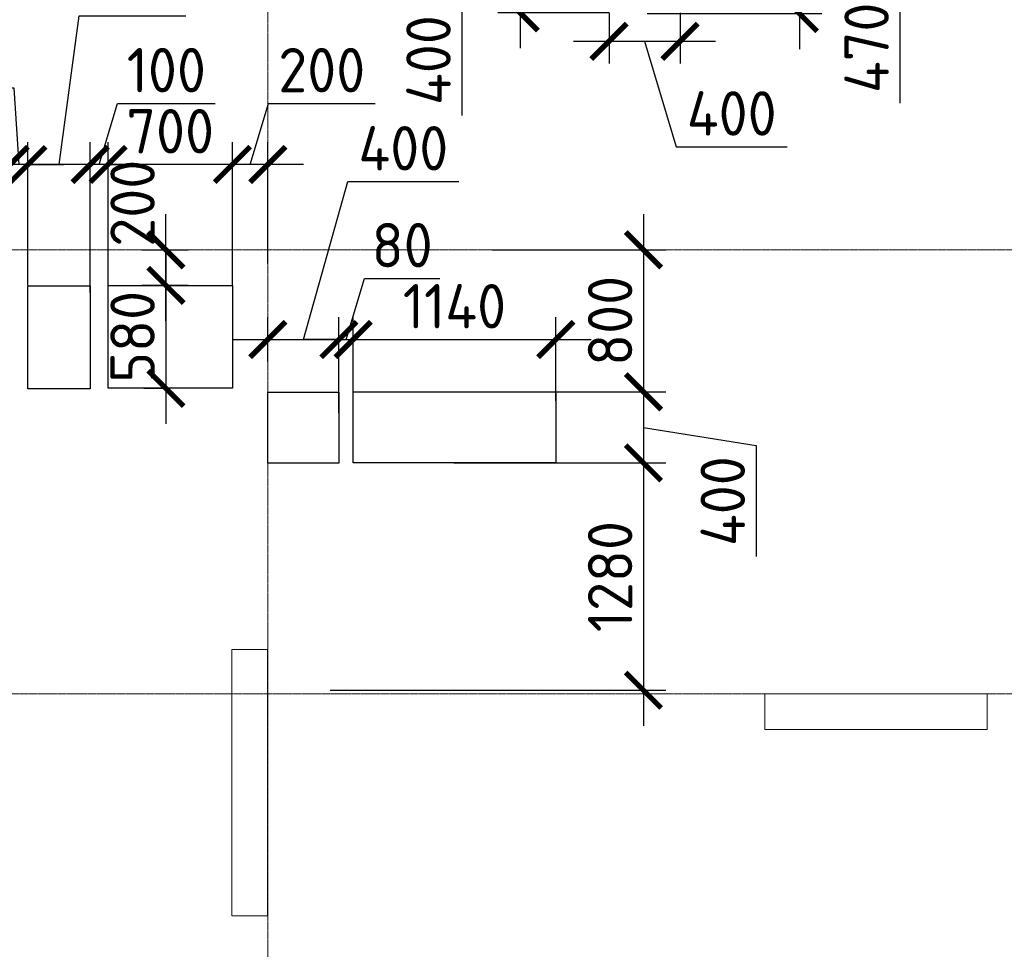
# Model space of a CAD drawing. Header units: millimetres. Extents: x -42044588 to 856694, y -806701 to 941911.
# Tile 906 of 1056: x -155493 to -149951, y -88067 to -82833. Entities that reach past the tile are written whole.
import ezdxf

# ---------------------------------------------------------------- set-up
doc = ezdxf.new("R2010")
doc.units = ezdxf.units.MM
for name, pattern in [('______5', [1100, 800, -100, 100, -100]), ('DASHED', [7, 5, -2, 0]), ('осевая', [50.8, 31.75, -6.35, 6.35, -6.35])]:
    doc.linetypes.add(name, pattern=pattern)
doc.layers.add('Колонна_ бетон', color=7, linetype='Continuous', lineweight=50, true_color=0xb4b496)
for name, color, linetype, lineweight in [('Оси', 40, '______5', 18), ('Перекрытие ж_бетон', 1, 'Continuous', 30), ('РАЗМЕРЫ', 1, 'Continuous', 9)]:
    doc.layers.add(name, color=color, linetype=linetype, lineweight=lineweight)
doc.styles.add('GOST-2.304_Type-B', font='GOST_Common.ttf')
doc.dimstyles.new('СПДС', dxfattribs={"dimscale": 100, "dimtxt": 2.5, "dimasz": 2, "dimexe": 1.25, "dimexo": 0, "dimtad": 1, "dimdec": 0, "dimrnd": 5, "dimtxsty": 'GOST-2.304_Type-B', "dimblk": 'ARCHTICK', "dimcen": 2.5, "dimdle": 2, "dimclrd": 1, "dimclre": 1, "dimclrt": 1, "dimadec": 0, "dimazin": 2, "dimtfac": 0.75, "dimtdec": 0, "dimtmove": 1, "dimatfit": 3, "dimfxl": 0, "dimtolj": 1, "dimarcsym": 0})

# ---------------------------------------------------------------- blocks, each defined once
blk = doc.blocks.new('оси2')
at = {"layer": 'Оси', "color": 16, "linetype": 'осевая', "lineweight": 0, "ltscale": 0.25, "transparency": 33554687}
for p, q in [((1024245.5, 3375.3), (1024245.5, -19317.6)), ((979200, -7292.9), (1032582.1, -7292.9)), ((979200, -9792.9), (1032582.1, -9792.9))]:
    blk.add_line(p, q, dxfattribs=at)
blk = doc.blocks.new('подложка стн 1-го этажа')
at = {"layer": 'Колонна_ бетон', "color": 252, "linetype": 'DASHED', "lineweight": 0, "ltscale": 0.5, "true_color": 0x939598, "transparency": 33554687}
for p, q in [((48643.8, 14861.8, -200), (48443.8, 14861.8, -200)), ((48443.8, 14861.8, -200), (48443.8, 14861.8, -200)), ((48443.8, 13361.8, -200), (48443.8, 14861.8, -200)), ((48643.8, 14861.8, -200), (48643.8, 14861.8, -200)), ((48643.8, 14861.8, -200), (48643.8, 13361.8, -200)), ((51443.8, 14411.8, -200), (51443.8, 14611.8, -200)), ((51443.8, 14611.8, -200), (51443.8, 14611.8, -200)), ((51443.8, 14611.8, -200), (52693.8, 14611.8, -200)), ((52693.8, 14611.8, -200), (52693.8, 14411.8, -200)), ((52693.8, 14611.8, -200), (52693.8, 14611.8, -200)), ((51443.8, 14411.8, -200), (51443.8, 14411.8, -200)), ((52693.8, 14411.8, -200), (51443.8, 14411.8, -200)), ((52693.8, 14411.8, -200), (52693.8, 14411.8, -200)), ((48443.8, 13361.8, -200), (48643.8, 13361.8, -200)), ((48443.8, 13361.8, -200), (48443.8, 13361.8, -200)), ((48643.8, 13361.8, -200), (48643.8, 13361.8, -200))]:
    blk.add_line(p, q, dxfattribs=at)
blk = doc.blocks.new('_ArchTick')
at = {"color": 0, "linetype": 'ByBlock', "const_width": 0.15}
blk.add_lwpolyline([(-0.5, -0.5), (0.5, 0.5)], dxfattribs=at)
blk = doc.blocks.new('*D2724')
at = {"layer": 'DEFPOINTS', "color": 0, "transparency": 16777216}
for p in [(-153695.8, -84633.6), (-154095.9, -84756.5), (-153695.8, -85047.3)]:
    blk.add_point(p, dxfattribs=at)
at = {"layer": 'РАЗМЕРЫ', "color": 1, "lineweight": -2, "transparency": 16777216}
for p, q in [((-153895.8, -84633.6), (-153646, -83744.2)), ((-153646, -83744.2), (-153021, -83744.2)), ((-154095.9, -84756.5), (-154095.9, -84508.6)), ((-153695.8, -85047.3), (-153695.8, -84508.6)), ((-154295.9, -84633.6), (-153495.8, -84633.6))]:
    blk.add_line(p, q, dxfattribs=at)
at = {"layer": 'РАЗМЕРЫ', "color": 1, "lineweight": -2, "transparency": 16777216, "xscale": 200, "yscale": 200, "zscale": 200, "rotation": 180}
blk.add_blockref('_ArchTick', (-154095.9, -84633.6), dxfattribs=at)
at = {"layer": 'РАЗМЕРЫ', "color": 1, "lineweight": -2, "transparency": 16777216, "xscale": 200, "yscale": 200, "zscale": 200}
blk.add_blockref('_ArchTick', (-153695.8, -84633.6), dxfattribs=at)
at = {"layer": 'РАЗМЕРЫ', "color": 1, "lineweight": 0, "transparency": 16777216, "insert": (-153333.5, -83556.7), "char_height": 250, "attachment_point": 5, "style": 'GOST-2.304_Type-B'}
blk.add_mtext('\\A1;400', dxfattribs=at)
blk = doc.blocks.new('*D2725')
at = {"layer": 'DEFPOINTS', "color": 0, "transparency": 16777216}
for p in [(-151875.7, -82328.5), (-151961.6, -82798.5), (-151103.8, -82798.5)]:
    blk.add_point(p, dxfattribs=at)
at = {"layer": 'РАЗМЕРЫ', "color": 1, "lineweight": -2, "transparency": 16777216}
for p, q in [((-151103.8, -82128.5), (-151103.8, -82998.5)), ((-151875.7, -82328.5), (-150978.8, -82328.5)), ((-151103.8, -82563.5), (-150538.6, -82678.6)), ((-150538.6, -82678.6), (-150538.6, -83303.6)), ((-151961.6, -82798.5), (-150978.8, -82798.5))]:
    blk.add_line(p, q, dxfattribs=at)
at = {"layer": 'РАЗМЕРЫ', "color": 1, "lineweight": -2, "transparency": 16777216, "xscale": 200, "yscale": 200, "zscale": 200}
for p, rotation in [((-151103.8, -82328.5), 90), ((-151103.8, -82798.5), 270)]:
    blk.add_blockref('_ArchTick', p, dxfattribs=dict(at, rotation=rotation))
at = {"layer": 'РАЗМЕРЫ', "color": 1, "lineweight": 0, "transparency": 16777216, "insert": (-150726.1, -82991.1), "char_height": 250, "attachment_point": 5, "rotation": 90, "style": 'GOST-2.304_Type-B'}
blk.add_mtext('\\A1;470', dxfattribs=at)
blk = doc.blocks.new('*D2815')
at = {"layer": 'DEFPOINTS', "color": 0, "transparency": 16777216}
for p in [(-153615.6, -84633.6), (-153615.6, -84928.5), (-153695.8, -85047.3)]:
    blk.add_point(p, dxfattribs=at)
at = {"layer": 'РАЗМЕРЫ', "color": 1, "lineweight": -2, "transparency": 16777216}
for p, q in [((-153655.7, -84633.6), (-153552.5, -84289.9)), ((-153552.5, -84289.9), (-153127.5, -84289.9)), ((-153695.8, -85047.3), (-153695.8, -84508.6)), ((-153615.6, -84928.5), (-153615.6, -84508.6)), ((-153695.8, -84633.6), (-153895.8, -84633.6)), ((-153695.8, -84633.6), (-153615.6, -84633.6)), ((-153695.8, -84633.6), (-153615.6, -84633.6)), ((-153615.6, -84633.6), (-153415.6, -84633.6))]:
    blk.add_line(p, q, dxfattribs=at)
at = {"layer": 'РАЗМЕРЫ', "color": 1, "lineweight": -2, "transparency": 16777216, "xscale": 200, "yscale": 200, "zscale": 200}
blk.add_blockref('_ArchTick', (-153695.8, -84633.6), dxfattribs=at)
at = {"layer": 'РАЗМЕРЫ', "color": 1, "lineweight": -2, "transparency": 16777216, "xscale": 200, "yscale": 200, "zscale": 200, "rotation": 180}
blk.add_blockref('_ArchTick', (-153615.6, -84633.6), dxfattribs=at)
at = {"layer": 'РАЗМЕРЫ', "color": 1, "lineweight": 0, "transparency": 16777216, "insert": (-153340, -84102.4), "char_height": 250, "attachment_point": 5, "style": 'GOST-2.304_Type-B'}
blk.add_mtext('\\A1;80', dxfattribs=at)
blk = doc.blocks.new('*D2816')
at = {"layer": 'DEFPOINTS', "color": 0, "transparency": 16777216}
for p in [(-152475.6, -84633.6), (-153615.6, -84928.5), (-152475.6, -84978.9)]:
    blk.add_point(p, dxfattribs=at)
at = {"layer": 'РАЗМЕРЫ', "color": 1, "lineweight": -2, "transparency": 16777216}
for p, q in [((-153615.6, -84928.5), (-153615.6, -84508.6)), ((-152475.6, -84978.9), (-152475.6, -84508.6)), ((-153815.6, -84633.6), (-152275.6, -84633.6))]:
    blk.add_line(p, q, dxfattribs=at)
at = {"layer": 'РАЗМЕРЫ', "color": 1, "lineweight": -2, "transparency": 16777216, "xscale": 200, "yscale": 200, "zscale": 200, "rotation": 180}
blk.add_blockref('_ArchTick', (-153615.6, -84633.6), dxfattribs=at)
at = {"layer": 'РАЗМЕРЫ', "color": 1, "lineweight": -2, "transparency": 16777216, "xscale": 200, "yscale": 200, "zscale": 200}
blk.add_blockref('_ArchTick', (-152475.6, -84633.6), dxfattribs=at)
at = {"layer": 'РАЗМЕРЫ', "color": 1, "lineweight": 0, "transparency": 16777216, "insert": (-153045.6, -84446.1), "char_height": 250, "attachment_point": 5, "style": 'GOST-2.304_Type-B'}
blk.add_mtext('\\A1;1140', dxfattribs=at)
blk = doc.blocks.new('*D2817')
at = {"layer": 'DEFPOINTS', "color": 0, "transparency": 16777216}
for p in [(-152833, -84128.5), (-153049, -84928.5), (-151981.9, -84928.5)]:
    blk.add_point(p, dxfattribs=at)
at = {"layer": 'РАЗМЕРЫ', "color": 1, "lineweight": -2, "transparency": 16777216}
for p, q in [((-151981.9, -83928.5), (-151981.9, -85128.5)), ((-152833, -84128.5), (-151856.9, -84128.5)), ((-153049, -84928.5), (-151856.9, -84928.5))]:
    blk.add_line(p, q, dxfattribs=at)
at = {"layer": 'РАЗМЕРЫ', "color": 1, "lineweight": -2, "transparency": 16777216, "xscale": 200, "yscale": 200, "zscale": 200}
for p, rotation in [((-151981.9, -84128.5), 90), ((-151981.9, -84928.5), 270)]:
    blk.add_blockref('_ArchTick', p, dxfattribs=dict(at, rotation=rotation))
at = {"layer": 'РАЗМЕРЫ', "color": 1, "lineweight": 0, "transparency": 16777216, "insert": (-152169.4, -84528.5), "char_height": 250, "attachment_point": 5, "rotation": 90, "style": 'GOST-2.304_Type-B'}
blk.add_mtext('\\A1;800', dxfattribs=at)
blk = doc.blocks.new('*D2818')
at = {"layer": 'DEFPOINTS', "color": 0, "transparency": 16777216}
for p in [(-152986.1, -84928.5), (-153049, -85328.5), (-151981.9, -85328.5)]:
    blk.add_point(p, dxfattribs=at)
at = {"layer": 'РАЗМЕРЫ', "color": 1, "lineweight": -2, "transparency": 16777216}
for p, q in [((-151981.9, -84728.5), (-151981.9, -85528.5)), ((-152986.1, -84928.5), (-151856.9, -84928.5)), ((-151981.9, -85128.5), (-151347.9, -85231.2)), ((-151347.9, -85231.2), (-151347.9, -85856.2)), ((-153049, -85328.5), (-151856.9, -85328.5))]:
    blk.add_line(p, q, dxfattribs=at)
at = {"layer": 'РАЗМЕРЫ', "color": 1, "lineweight": -2, "transparency": 16777216, "xscale": 200, "yscale": 200, "zscale": 200}
for p, rotation in [((-151981.9, -84928.5), 90), ((-151981.9, -85328.5), 270)]:
    blk.add_blockref('_ArchTick', p, dxfattribs=dict(at, rotation=rotation))
at = {"layer": 'РАЗМЕРЫ', "color": 1, "lineweight": 0, "transparency": 16777216, "insert": (-151535.4, -85543.7), "char_height": 250, "attachment_point": 5, "rotation": 90, "style": 'GOST-2.304_Type-B'}
blk.add_mtext('\\A1;400', dxfattribs=at)
blk = doc.blocks.new('*D2819')
at = {"layer": 'DEFPOINTS', "color": 0, "transparency": 16777216}
for p in [(-153021.5, -85328.5), (-153745.8, -86608.5), (-151981.9, -86608.5)]:
    blk.add_point(p, dxfattribs=at)
at = {"layer": 'РАЗМЕРЫ', "color": 1, "lineweight": -2, "transparency": 16777216}
for p, q in [((-151981.9, -85128.5), (-151981.9, -86808.5)), ((-153021.5, -85328.5), (-151856.9, -85328.5)), ((-153745.8, -86608.5), (-151856.9, -86608.5))]:
    blk.add_line(p, q, dxfattribs=at)
at = {"layer": 'РАЗМЕРЫ', "color": 1, "lineweight": -2, "transparency": 16777216, "xscale": 200, "yscale": 200, "zscale": 200}
for p, rotation in [((-151981.9, -85328.5), 90), ((-151981.9, -86608.5), 270)]:
    blk.add_blockref('_ArchTick', p, dxfattribs=dict(at, rotation=rotation))
at = {"layer": 'РАЗМЕРЫ', "color": 1, "lineweight": 0, "transparency": 16777216, "insert": (-152169.4, -85968.5), "char_height": 250, "attachment_point": 5, "rotation": 90, "style": 'GOST-2.304_Type-B'}
blk.add_mtext('\\A1;1280', dxfattribs=at)
blk = doc.blocks.new('*D2893')
at = {"layer": 'DEFPOINTS', "color": 0, "transparency": 16777216}
for p in [(-154295.7, -83648.1), (-154095.9, -84206.5), (-154295.7, -84328.5)]:
    blk.add_point(p, dxfattribs=at)
at = {"layer": 'РАЗМЕРЫ', "color": 1, "lineweight": -2, "transparency": 16777216}
for p, q in [((-154195.8, -83648.1), (-154092.7, -83304.3)), ((-154092.7, -83304.3), (-153492.7, -83304.3)), ((-154295.7, -84328.5), (-154295.7, -83523.1)), ((-154095.9, -84206.5), (-154095.9, -83523.1)), ((-153895.9, -83648.1), (-154495.7, -83648.1))]:
    blk.add_line(p, q, dxfattribs=at)
at = {"layer": 'РАЗМЕРЫ', "color": 1, "lineweight": -2, "transparency": 16777216, "xscale": 200, "yscale": 200, "zscale": 200, "rotation": 180}
blk.add_blockref('_ArchTick', (-154295.7, -83648.1), dxfattribs=at)
at = {"layer": 'РАЗМЕРЫ', "color": 1, "lineweight": -2, "transparency": 16777216, "xscale": 200, "yscale": 200, "zscale": 200}
blk.add_blockref('_ArchTick', (-154095.9, -83648.1), dxfattribs=at)
at = {"layer": 'РАЗМЕРЫ', "color": 1, "lineweight": 0, "transparency": 16777216, "insert": (-153792.7, -83116.8), "char_height": 250, "attachment_point": 5, "style": 'GOST-2.304_Type-B'}
blk.add_mtext('\\A1;200', dxfattribs=at)
blk = doc.blocks.new('*D2820')
at = {"layer": 'DEFPOINTS', "color": 0, "transparency": 16777216}
for p in [(-154995.6, -83648.1), (-154295.7, -83998.5), (-154995.6, -84328.5)]:
    blk.add_point(p, dxfattribs=at)
at = {"layer": 'РАЗМЕРЫ', "color": 1, "lineweight": -2, "transparency": 16777216}
for p, q in [((-154995.6, -84328.5), (-154995.6, -83523.1)), ((-154295.7, -83998.5), (-154295.7, -83523.1)), ((-154095.7, -83648.1), (-155195.6, -83648.1))]:
    blk.add_line(p, q, dxfattribs=at)
at = {"layer": 'РАЗМЕРЫ', "color": 1, "lineweight": -2, "transparency": 16777216, "xscale": 200, "yscale": 200, "zscale": 200, "rotation": 180}
blk.add_blockref('_ArchTick', (-154995.6, -83648.1), dxfattribs=at)
at = {"layer": 'РАЗМЕРЫ', "color": 1, "lineweight": -2, "transparency": 16777216, "xscale": 200, "yscale": 200, "zscale": 200}
blk.add_blockref('_ArchTick', (-154295.7, -83648.1), dxfattribs=at)
at = {"layer": 'РАЗМЕРЫ', "color": 1, "lineweight": 0, "transparency": 16777216, "insert": (-154645.6, -83460.6), "char_height": 250, "attachment_point": 5, "style": 'GOST-2.304_Type-B'}
blk.add_mtext('\\A1;700', dxfattribs=at)
blk = doc.blocks.new('*D2821')
at = {"layer": 'DEFPOINTS', "color": 0, "transparency": 16777216}
for p in [(-155095.8, -83648.1), (-155095.8, -84328.5), (-154995.6, -84328.5)]:
    blk.add_point(p, dxfattribs=at)
at = {"layer": 'РАЗМЕРЫ', "color": 1, "lineweight": -2, "transparency": 16777216}
for p, q in [((-155045.7, -83648.1), (-154942.5, -83304.3)), ((-154942.5, -83304.3), (-154392.5, -83304.3)), ((-155095.8, -84328.5), (-155095.8, -83523.1)), ((-154995.6, -84328.5), (-154995.6, -83523.1)), ((-155095.8, -83648.1), (-155295.8, -83648.1)), ((-154995.6, -83648.1), (-155095.8, -83648.1)), ((-154995.6, -83648.1), (-155095.8, -83648.1)), ((-154995.6, -83648.1), (-154795.6, -83648.1))]:
    blk.add_line(p, q, dxfattribs=at)
at = {"layer": 'РАЗМЕРЫ', "color": 1, "lineweight": -2, "transparency": 16777216, "xscale": 200, "yscale": 200, "zscale": 200}
blk.add_blockref('_ArchTick', (-155095.8, -83648.1), dxfattribs=at)
at = {"layer": 'РАЗМЕРЫ', "color": 1, "lineweight": -2, "transparency": 16777216, "xscale": 200, "yscale": 200, "zscale": 200, "rotation": 180}
blk.add_blockref('_ArchTick', (-154995.6, -83648.1), dxfattribs=at)
at = {"layer": 'РАЗМЕРЫ', "color": 1, "lineweight": 0, "transparency": 16777216, "insert": (-154667.5, -83116.8), "char_height": 250, "attachment_point": 5, "style": 'GOST-2.304_Type-B'}
blk.add_mtext('\\A1;100', dxfattribs=at)
blk = doc.blocks.new('*D2822')
at = {"layer": 'DEFPOINTS', "color": 0, "transparency": 16777216}
for p in [(-155446.3, -83648.1), (-155446.3, -84328.5), (-155096.8, -84368.7)]:
    blk.add_point(p, dxfattribs=at)
at = {"layer": 'РАЗМЕРЫ', "color": 1, "lineweight": -2, "transparency": 16777216}
for p, q in [((-155271.5, -83648.1), (-155157.8, -82811.2)), ((-155157.8, -82811.2), (-154557.8, -82811.2)), ((-155446.3, -84328.5), (-155446.3, -83523.1)), ((-155096.8, -84368.7), (-155096.8, -83523.1)), ((-154896.8, -83648.1), (-155646.3, -83648.1))]:
    blk.add_line(p, q, dxfattribs=at)
at = {"layer": 'РАЗМЕРЫ', "color": 1, "lineweight": -2, "transparency": 16777216, "xscale": 200, "yscale": 200, "zscale": 200, "rotation": 180}
blk.add_blockref('_ArchTick', (-155446.3, -83648.1), dxfattribs=at)
at = {"layer": 'РАЗМЕРЫ', "color": 1, "lineweight": -2, "transparency": 16777216, "xscale": 200, "yscale": 200, "zscale": 200}
blk.add_blockref('_ArchTick', (-155096.8, -83648.1), dxfattribs=at)
at = {"layer": 'РАЗМЕРЫ', "color": 1, "lineweight": 0, "transparency": 16777216, "insert": (-154857.8, -82623.7), "char_height": 250, "attachment_point": 5, "style": 'GOST-2.304_Type-B'}
blk.add_mtext('\\A1;350', dxfattribs=at)
blk = doc.blocks.new('*D2823')
at = {"layer": 'DEFPOINTS', "color": 0, "transparency": 16777216}
for p in [(-155546.1, -83648.1), (-155546.1, -84278.6), (-155446.3, -84328.5)]:
    blk.add_point(p, dxfattribs=at)
at = {"layer": 'РАЗМЕРЫ', "color": 1, "lineweight": -2, "transparency": 16777216}
for p, q in [((-155523.2, -83218.3), (-156073.2, -83218.3)), ((-155496.2, -83648.1), (-155523.2, -83218.3)), ((-155546.1, -84278.6), (-155546.1, -83523.1)), ((-155446.3, -84328.5), (-155446.3, -83523.1)), ((-155546.1, -83648.1), (-155746.1, -83648.1)), ((-155446.3, -83648.1), (-155546.1, -83648.1)), ((-155446.3, -83648.1), (-155546.1, -83648.1)), ((-155446.3, -83648.1), (-155246.3, -83648.1))]:
    blk.add_line(p, q, dxfattribs=at)
at = {"layer": 'РАЗМЕРЫ', "color": 1, "lineweight": -2, "transparency": 16777216, "xscale": 200, "yscale": 200, "zscale": 200}
blk.add_blockref('_ArchTick', (-155546.1, -83648.1), dxfattribs=at)
at = {"layer": 'РАЗМЕРЫ', "color": 1, "lineweight": -2, "transparency": 16777216, "xscale": 200, "yscale": 200, "zscale": 200, "rotation": 180}
blk.add_blockref('_ArchTick', (-155446.3, -83648.1), dxfattribs=at)
at = {"layer": 'РАЗМЕРЫ', "color": 1, "lineweight": 0, "transparency": 16777216, "insert": (-155798.2, -83030.8), "char_height": 250, "attachment_point": 5, "style": 'GOST-2.304_Type-B'}
blk.add_mtext('\\A1;100', dxfattribs=at)
blk = doc.blocks.new('*D2824')
at = {"layer": 'DEFPOINTS', "color": 0, "transparency": 16777216}
for p in [(-156146.1, -83648.1), (-156146.1, -84278.6), (-155546.1, -84278.6)]:
    blk.add_point(p, dxfattribs=at)
at = {"layer": 'РАЗМЕРЫ', "color": 1, "lineweight": -2, "transparency": 16777216}
for p, q in [((-156146.1, -84278.6), (-156146.1, -83523.1)), ((-155546.1, -84278.6), (-155546.1, -83523.1)), ((-155346.1, -83648.1), (-156346.1, -83648.1))]:
    blk.add_line(p, q, dxfattribs=at)
at = {"layer": 'РАЗМЕРЫ', "color": 1, "lineweight": -2, "transparency": 16777216, "xscale": 200, "yscale": 200, "zscale": 200, "rotation": 180}
blk.add_blockref('_ArchTick', (-156146.1, -83648.1), dxfattribs=at)
at = {"layer": 'РАЗМЕРЫ', "color": 1, "lineweight": -2, "transparency": 16777216, "xscale": 200, "yscale": 200, "zscale": 200}
blk.add_blockref('_ArchTick', (-155546.1, -83648.1), dxfattribs=at)
at = {"layer": 'РАЗМЕРЫ', "color": 1, "lineweight": 0, "transparency": 16777216, "insert": (-155846.1, -83460.6), "char_height": 250, "attachment_point": 5, "style": 'GOST-2.304_Type-B'}
blk.add_mtext('\\A1;600', dxfattribs=at)
blk = doc.blocks.new('*D2826')
at = {"layer": 'DEFPOINTS', "color": 0, "transparency": 16777216}
for p in [(-154806, -84128.5), (-154669.9, -84128.5), (-154806, -84328.5)]:
    blk.add_point(p, dxfattribs=at)
at = {"layer": 'РАЗМЕРЫ', "color": 1, "lineweight": -2, "transparency": 16777216}
for p, q in [((-154669.9, -84528.5), (-154669.9, -83928.5)), ((-154806, -84128.5), (-154544.9, -84128.5)), ((-154806, -84328.5), (-154544.9, -84328.5))]:
    blk.add_line(p, q, dxfattribs=at)
at = {"layer": 'РАЗМЕРЫ', "color": 1, "lineweight": -2, "transparency": 16777216, "xscale": 200, "yscale": 200, "zscale": 200}
for p, rotation in [((-154669.9, -84128.5), 90), ((-154669.9, -84328.5), 270)]:
    blk.add_blockref('_ArchTick', p, dxfattribs=dict(at, rotation=rotation))
at = {"layer": 'РАЗМЕРЫ', "color": 1, "lineweight": 0, "transparency": 16777216, "insert": (-154857.4, -83866.1), "char_height": 250, "attachment_point": 5, "rotation": 90, "style": 'GOST-2.304_Type-B'}
blk.add_mtext('\\A1;200', dxfattribs=at)
blk = doc.blocks.new('*D2827')
at = {"layer": 'DEFPOINTS', "color": 0, "transparency": 16777216}
for p in [(-154806, -84328.5), (-154669.9, -84908.5), (-154645.6, -84908.5)]:
    blk.add_point(p, dxfattribs=at)
at = {"layer": 'РАЗМЕРЫ', "color": 1, "lineweight": -2, "transparency": 16777216}
for p, q in [((-154669.9, -84128.5), (-154669.9, -85108.5)), ((-154806, -84328.5), (-154544.9, -84328.5)), ((-154645.6, -84908.5), (-154794.9, -84908.5))]:
    blk.add_line(p, q, dxfattribs=at)
at = {"layer": 'РАЗМЕРЫ', "color": 1, "lineweight": -2, "transparency": 16777216, "xscale": 200, "yscale": 200, "zscale": 200}
for p, rotation in [((-154669.9, -84328.5), 90), ((-154669.9, -84908.5), 270)]:
    blk.add_blockref('_ArchTick', p, dxfattribs=dict(at, rotation=rotation))
at = {"layer": 'РАЗМЕРЫ', "color": 1, "lineweight": 0, "transparency": 16777216, "insert": (-154857.4, -84618.5), "char_height": 250, "attachment_point": 5, "rotation": 90, "style": 'GOST-2.304_Type-B'}
blk.add_mtext('\\A1;580', dxfattribs=at)
blk = doc.blocks.new('*D2687')
at = {"layer": 'DEFPOINTS', "color": 0, "transparency": 16777216}
for p in [(-152175.7, -82793.6), (-151776, -82793.6), (-151776, -82954.3)]:
    blk.add_point(p, dxfattribs=at)
at = {"layer": 'РАЗМЕРЫ', "color": 1, "lineweight": -2, "transparency": 16777216}
for p, q in [((-152175.7, -82793.6), (-152175.7, -83079.3)), ((-151776, -82793.6), (-151776, -83079.3)), ((-152375.7, -82954.3), (-151576, -82954.3)), ((-151975.8, -82954.3), (-151797.7, -83548)), ((-151797.7, -83548), (-151172.7, -83548))]:
    blk.add_line(p, q, dxfattribs=at)
at = {"layer": 'РАЗМЕРЫ', "color": 1, "lineweight": -2, "transparency": 16777216, "xscale": 200, "yscale": 200, "zscale": 200, "rotation": 180}
blk.add_blockref('_ArchTick', (-152175.7, -82954.3), dxfattribs=at)
at = {"layer": 'РАЗМЕРЫ', "color": 1, "lineweight": -2, "transparency": 16777216, "xscale": 200, "yscale": 200, "zscale": 200}
blk.add_blockref('_ArchTick', (-151776, -82954.3), dxfattribs=at)
at = {"layer": 'РАЗМЕРЫ', "color": 1, "lineweight": 0, "transparency": 16777216, "insert": (-151485.2, -83360.5), "char_height": 250, "attachment_point": 5, "style": 'GOST-2.304_Type-B'}
blk.add_mtext('\\A1;400', dxfattribs=at)
blk = doc.blocks.new('*D2688')
at = {"layer": 'DEFPOINTS', "color": 0, "transparency": 16777216}
for p in [(-152175.7, -82393.6), (-152676.1, -82793.6), (-152175.7, -82793.6)]:
    blk.add_point(p, dxfattribs=at)
at = {"layer": 'РАЗМЕРЫ', "color": 1, "lineweight": -2, "transparency": 16777216}
for p, q in [((-152676.1, -82193.6), (-152676.1, -82993.6)), ((-152175.7, -82393.6), (-152801.1, -82393.6)), ((-152676.1, -82593.6), (-153004.4, -82747.8)), ((-153004.4, -82747.8), (-153004.4, -83372.8)), ((-152175.7, -82793.6), (-152801.1, -82793.6))]:
    blk.add_line(p, q, dxfattribs=at)
at = {"layer": 'РАЗМЕРЫ', "color": 1, "lineweight": -2, "transparency": 16777216, "xscale": 200, "yscale": 200, "zscale": 200}
for p, rotation in [((-152676.1, -82393.6), 90), ((-152676.1, -82793.6), 270)]:
    blk.add_blockref('_ArchTick', p, dxfattribs=dict(at, rotation=rotation))
at = {"layer": 'РАЗМЕРЫ', "color": 1, "lineweight": 0, "transparency": 16777216, "insert": (-153191.9, -83060.3), "char_height": 250, "attachment_point": 5, "rotation": 90, "style": 'GOST-2.304_Type-B'}
blk.add_mtext('\\A1;400', dxfattribs=at)
blk = doc.blocks.new('блочина')
at = {"layer": 'Перекрытие ж_бетон', "color": 4}
for points in [[(143313.1, 57499.7), (143313.1, 58079.6), (144013, 58079.6), (144013, 57499.7)], [(143212.9, 58077.6), (143212.9, 57497.7), (142862.4, 57497.7), (142862.4, 58077.6)], [(144612.9, 57477.7), (144612.9, 57077.6), (144212.9, 57077.6), (144212.9, 57477.7)], [(144693.1, 57079.7), (144693.1, 57479.7), (145833.1, 57479.7), (145833.1, 57079.7)]]:
    blk.add_lwpolyline(points, close=True, dxfattribs=at)

msp = doc.modelspace()

# ---------------------------------------------------------------- block references
for name, p in [('подложка стн 1-го этажа', (-202741.986, -101240.485, -160)), ('блочина', (-298308.7, -142408.162))]:
    msp.add_blockref(name, p)
at = {"layer": 'РАЗМЕРЫ'}
msp.add_blockref('оси2', (-1178341.537, -76835.635), dxfattribs=at)

# ---------------------------------------------------------------- dimensions: what is measured, and where the dimension line sits
at = {"layer": 'РАЗМЕРЫ', "lineweight": 0}
for base, p1, p2, picture, middle in [((-151103.765, -82798.517), (-151875.675, -82328.517), (-151961.559, -82798.517), '*D2725', (-150538.564, -82741.061)), ((-154669.886, -84128.517), (-154806.03, -84328.517), (-154806.03, -84128.517), '*D2826', (-154669.886, -83866.121)), ((-154669.886, -84908.476), (-154806.03, -84328.517), (-154645.619, -84908.476), '*D2827', (-154669.886, -84618.496)), ((-151981.855, -85328.493), (-152986.146, -84928.493), (-153049.028, -85328.493), '*D2818', (-151347.892, -85293.658))]:
    dim = msp.add_linear_dim(base=base, p1=p1, p2=p2, angle=90, dimstyle='СПДС', override={"dimrnd": 5}, dxfattribs=at)
    dim.commit()
    dim.dimension.update_dxf_attribs({"geometry": picture, "text_midpoint": middle, "dimtype": 160})
dim = msp.add_linear_dim(base=(-152676.06, -82793.587), p1=(-152175.675, -82393.587), p2=(-152175.675, -82793.587), angle=90, dimstyle='СПДС', dxfattribs=at)
dim.commit()
dim.dimension.update_dxf_attribs({"geometry": '*D2688', "text_midpoint": (-153004.406, -82810.278), "dimtype": 160})
for base, p1, p2, picture, middle in [((-155446.267, -83648.09), (-155096.766, -84368.725), (-155446.267, -84328.517), '*D2822', (-155095.286, -82811.21)), ((-155546.064, -83648.09), (-155446.267, -84328.517), (-155546.064, -84278.596), '*D2823', (-155585.682, -83218.302)), ((-156146.064, -83648.09), (-155546.064, -84278.596), (-156146.064, -84278.596), '*D2824', (-155846.064, -83648.09)), ((-153695.767, -84633.609), (-154095.879, -84756.538), (-153695.767, -85047.325), '*D2724', (-153583.502, -83744.211))]:
    dim = msp.add_linear_dim(base=base, p1=p1, p2=p2, dimstyle='СПДС', override={"dimrnd": 5}, dxfattribs=at)
    dim.commit()
    dim.dimension.update_dxf_attribs({"geometry": picture, "text_midpoint": middle, "dimtype": 160})
dim = msp.add_linear_dim(base=(-151776.019, -82954.255), p1=(-152175.675, -82793.587), p2=(-151776.019, -82793.587), dimstyle='СПДС', dxfattribs=at)
dim.commit()
dim.dimension.update_dxf_attribs({"geometry": '*D2687', "text_midpoint": (-151735.222, -83360.505)})
for base, p1, p2, picture, middle in [((-155095.766, -83648.09), (-154995.563, -84328.517), (-155095.766, -84328.517), '*D2821', (-154880.039, -83116.84)), ((-154295.675, -83648.09), (-154095.879, -84206.531), (-154295.675, -84328.517), '*D2893', (-154030.152, -83116.84)), ((-154995.563, -83648.09), (-154295.675, -83998.491), (-154995.563, -84328.517), '*D2820', (-154645.619, -83460.59)), ((-153615.563, -84633.609), (-153695.767, -85047.325), (-153615.563, -84928.493), '*D2815', (-153490.04, -84102.359)), ((-152475.563, -84633.609), (-153615.563, -84928.493), (-152475.563, -84978.929), '*D2816', (-153045.563, -84446.109))]:
    dim = msp.add_linear_dim(base=base, p1=p1, p2=p2, dimstyle='СПДС', override={"dimrnd": 5}, dxfattribs=at)
    dim.commit()
    dim.dimension.update_dxf_attribs({"geometry": picture, "text_midpoint": middle})
for base, p1, p2, picture, middle in [((-151981.855, -84928.493), (-152832.984, -84128.517), (-153049.028, -84928.493), '*D2817', (-152169.355, -84528.505)), ((-151981.855, -86608.521), (-153021.534, -85328.493), (-153745.782, -86608.521), '*D2819', (-152169.355, -85968.507))]:
    dim = msp.add_linear_dim(base=base, p1=p1, p2=p2, angle=90, dimstyle='СПДС', override={"dimrnd": 5}, dxfattribs=at)
    dim.commit()
    dim.dimension.update_dxf_attribs({"geometry": picture, "text_midpoint": middle})

doc.saveas('drawing.dxf')
